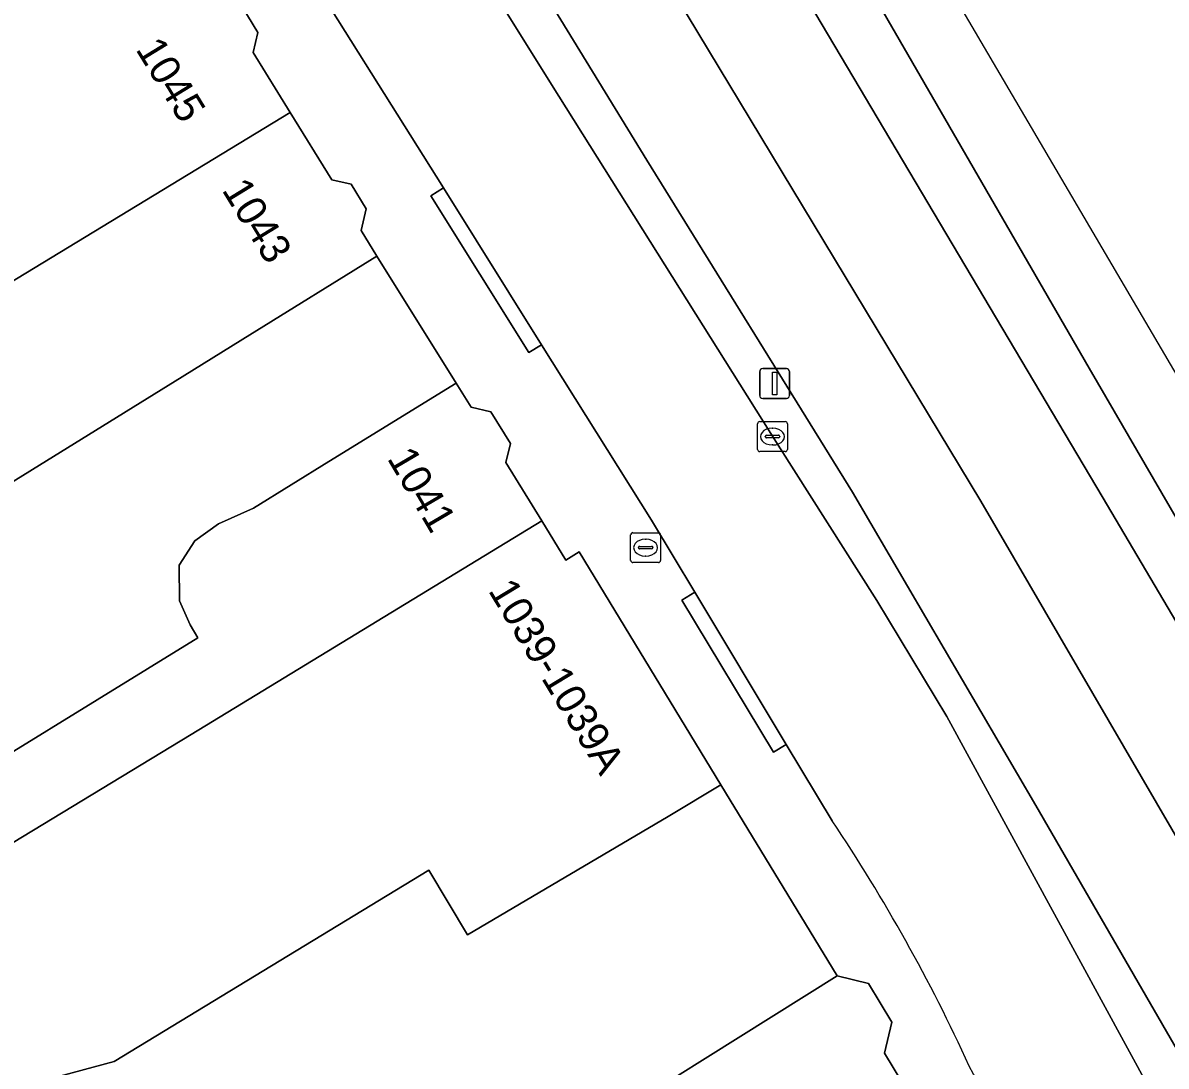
# Model space of a CAD drawing. Extents: x 157320 to 158835, y 386650 to 388491.
# Drawn here: x 158534.75 to 158572.94, y 387617.1 to 387651.95 of the extents above; entities that cross this region are included whole.
import ezdxf

# ---------------------------------------------------------------- set-up
doc = ezdxf.new("R2010")
doc.units = 0
for name, color, linetype in [('IMGEO_Berm_open', 7, 'Continuous'), ('IMGEO_Erf', 7, 'Continuous'), ('IMGEO_Groenvoorziening', 7, 'Continuous'), ('IMGEO_Haag', 7, 'Continuous'), ('IMGEO_Kolk', 7, 'Continuous'), ('IMGEO_Lichtmast', 7, 'Continuous'), ('IMGEO_Pand', 7, 'Continuous'), ('IMGEO_Pand_nummerreeks', 7, 'Continuous'), ('IMGEO_Rijbaan_lokaal_open', 7, 'Continuous'), ('IMGEO_Rijbaan_regionaal_gesloten', 7, 'Continuous'), ('IMGEO_Rioolput', 7, 'Continuous'), ('IMGEO_Voetpad_open', 7, 'Continuous')]:
    doc.layers.add(name, color=color, linetype=linetype)

msp = doc.modelspace()

# ---------------------------------------------------------------- linework, layer by layer
at = {"layer": 'IMGEO_Berm_open'}
for points in [[(158681.521, 387457.554), (158658.923, 387493.792), (158655.038, 387500), (158639.233, 387525.255), (158626.924, 387544.874), (158622.47, 387552.351), (158617.865, 387559.998), (158613.279, 387567.655), (158610.024, 387572.929), (158607.08, 387578.005), (158605.638, 387580.528), (158604.749, 387582.273), (158603.943, 387583.729), (158603.257, 387584.916), (158600, 387590.479), (158592.229, 387603.383), (158587.639, 387610.989), (158579.25, 387625.15), (158570.366, 387640.41), (158563.484, 387652.319), (158556.471, 387664.442)], [(158554.457, 387663.484), (158561.024, 387652.601), (158570.802, 387636.122), (158581.556, 387617.939), (158590.806, 387602.437), (158599.673, 387587.829), (158614.845, 387562.214), (158625.023, 387545.445), (158640.908, 387519.873)]]:
    msp.add_lwpolyline(points, dxfattribs=at)
at = {"layer": 'IMGEO_Erf'}
msp.add_lwpolyline([(158530.639, 387625.276), (158540.599, 387631.406), (158540.334, 387631.837), (158539.981, 387632.643), (158539.973, 387633.831), (158540.494, 387634.645), (158541.29, 387635.213), (158542.451, 387635.742), (158544.97, 387637.293), (158549.228, 387639.913), (158546.578, 387644.16), (158542.328, 387641.527), (158539.835, 387639.983), (158533.339, 387635.96)], dxfattribs=at)
at = {"layer": 'IMGEO_Groenvoorziening'}
for points in [[(158578.085, 387609.328), (158574.727, 387615.189), (158568.591, 387625.805), (158562.464, 387636.274), (158555.595, 387647.362), (158548.031, 387659.708), (158546.532, 387662.154), (158534.613, 387681.449), (158529.854, 387689.194), (158522.369, 387701.384), (158519.653, 387705.776), (158508.695, 387723.169), (158500, 387736.754), (158497.101, 387741.197), (158492.976, 387746.716), (158492.8, 387746.939)], [(158498.673, 387735.925), (158500, 387733.78), (158507.38, 387721.854), (158513.479, 387712.119), (158526.94, 387690.536), (158540.036, 387669.734), (158546.754, 387658.957), (158552.406, 387649.892), (158559.979, 387637.836), (158563.277, 387632.656), (158565.611, 387628.774), (158568.469, 387623.544), (158572.395, 387616.327), (158573.263, 387614.324), (158574.25, 387612.073), (158575.693, 387608.747)]]:
    msp.add_lwpolyline(points, dxfattribs=at)
at = {"layer": 'IMGEO_Haag'}
for points in [[(158562.464, 387636.274), (158555.595, 387647.362), (158548.031, 387659.708), (158546.532, 387662.154), (158534.613, 387681.449), (158529.854, 387689.194), (158522.369, 387701.384), (158519.653, 387705.776), (158508.695, 387723.169), (158500, 387736.754), (158497.101, 387741.197), (158492.976, 387746.716), (158492.8, 387746.939), (158492.27, 387746.832), (158488.98, 387750.886), (158478.114, 387763.82), (158477.048, 387765.088), (158475.099, 387763.587), (158475.615, 387763.026), (158484.061, 387753.933), (158484.638, 387753.312)], [(158498.673, 387735.925), (158500, 387733.78), (158507.38, 387721.854), (158513.479, 387712.119), (158526.94, 387690.536), (158540.036, 387669.734), (158546.754, 387658.957), (158552.406, 387649.892), (158559.979, 387637.836), (158563.277, 387632.656), (158565.611, 387628.774), (158568.469, 387623.544), (158572.395, 387616.327), (158573.263, 387614.324), (158574.25, 387612.073), (158575.693, 387608.747)], [(158578.085, 387609.328), (158574.727, 387615.189), (158568.591, 387625.805), (158562.464, 387636.274)]]:
    msp.add_lwpolyline(points, dxfattribs=at)
at = {"layer": 'IMGEO_Kolk'}
for p, q in [((158559.292, 387637.702), (158559.292, 387638.554)), ((158559.367, 387638.628), (158560.219, 387638.628)), ((158560.293, 387638.554), (158560.293, 387637.702)), ((158559.594, 387638.171), (158559.992, 387638.171)), ((158559.78, 387638.408), (158559.805, 387638.408)), ((158559.551, 387638.122), (158559.551, 387638.134)), ((158559.989, 387638.085), (158559.591, 387638.085)), ((158559.803, 387637.848), (158559.778, 387637.848)), ((158560.035, 387638.134), (158560.035, 387638.122)), ((158560.219, 387637.628), (158559.367, 387637.628))]:
    msp.add_line(p, q, dxfattribs=at)
for points in [[(158559.292, 387637.702), (158559.292, 387638.554)], [(158559.367, 387638.628), (158560.219, 387638.628)], [(158560.293, 387638.554), (158560.293, 387637.702)], [(158560.219, 387637.628), (158559.367, 387637.628)]]:
    msp.add_lwpolyline(points, dxfattribs=at)
for centre, radius, start, end in [((158559.369, 387638.552), 0.0765, 91.552, 178.448), ((158559.369, 387638.552), 0.0765, 91.552, 178.448), ((158560.217, 387638.552), 0.0765, 1.552, 88.448), ((158560.217, 387638.552), 0.0765, 1.552, 88.448), ((158559.591, 387638.131), 0.0403, 85.8775, 175.7526), ((158559.996, 387638.133), 0.0386, 1.7309, 96.639), ((158559.588, 387638.121), 0.0366, 178.938, 274.7102), ((158559.992, 387638.128), 0.043, 264.8664, 352.4533), ((158559.369, 387637.704), 0.0765, 181.552, 268.448), ((158559.369, 387637.704), 0.0765, 181.552, 268.448), ((158560.217, 387637.704), 0.0765, 271.552, 358.448), ((158560.217, 387637.704), 0.0765, 271.552, 358.448)]:
    msp.add_arc(centre, radius, start, end, dxfattribs=at)
for centre, major_axis, ratio, start_param, end_param in [((158559.779, 387638.128), (-0.387, 0.002), 0.722429, 4.712389, 7.853982), ((158559.804, 387638.128), (-0.39, 0.002), 0.717154, 1.570796, 4.712389)]:
    msp.add_ellipse(centre, major_axis=major_axis, ratio=ratio, start_param=start_param, end_param=end_param, dxfattribs=at)
at = {"layer": 'IMGEO_Lichtmast'}
for p, q in [((158559.367, 387639.5), (158559.367, 387640.3)), ((158559.367, 387640.3), (158559.367, 387639.5)), ((158559.467, 387640.4), (158560.257, 387640.4)), ((158560.257, 387640.4), (158559.467, 387640.4)), ((158560.357, 387640.3), (158560.357, 387639.5)), ((158560.357, 387639.5), (158560.357, 387640.3)), ((158560.257, 387639.4), (158559.467, 387639.4)), ((158559.467, 387639.4), (158560.257, 387639.4))]:
    msp.add_line(p, q, dxfattribs=at)
msp.add_lwpolyline([(158559.787, 387640.275), (158559.937, 387640.275), (158559.937, 387639.525), (158559.787, 387639.525), (158559.787, 387640.275)], dxfattribs=at)
for centre, start, end in [((158559.467, 387640.3), 90, 180), ((158559.467, 387640.3), 90, 180), ((158560.257, 387640.3), 0, 90), ((158560.257, 387640.3), 360, 90), ((158559.467, 387639.5), 180, 270), ((158559.467, 387639.5), 180, 270), ((158560.257, 387639.5), 270, 0), ((158560.257, 387639.5), 270, 0)]:
    msp.add_arc(centre, 0.1, start, end, dxfattribs=at)
at = {"layer": 'IMGEO_Pand'}
for points in [[(158532.003, 387641.865), (158543.682, 387648.957), (158542.443, 387650.957), (158542.601, 387651.632), (158542.062, 387652.503), (158541.373, 387652.665), (158540.815, 387653.566), (158539.378, 387652.675), (158539.098, 387652.502), (158537.793, 387654.612), (158533.543, 387651.98), (158532.785, 387651.51), (158533.816, 387649.845), (158529.036, 387646.885), (158529.382, 387646.326), (158527.922, 387645.423), (158528.557, 387644.397), (158522.961, 387640.933), (158524.969, 387637.683)], [(158529.063, 387634.749), (158528.255, 387636.053), (158531.888, 387638.303), (158533.339, 387635.96), (158539.835, 387639.983), (158542.328, 387641.527), (158546.578, 387644.16), (158546.047, 387645.016), (158546.218, 387645.741), (158545.713, 387646.556), (158545.076, 387646.706), (158543.682, 387648.957), (158532.003, 387641.865), (158524.969, 387637.683), (158508.571, 387627.932), (158508.284, 387621.835), (158515.513, 387624.081), (158515.923, 387623.39), (158521.667, 387626.79), (158520.155, 387629.232)], [(158552.087, 387635.313), (158550.885, 387637.266), (158551.036, 387637.9), (158550.388, 387638.953), (158549.721, 387639.112), (158549.228, 387639.913), (158544.97, 387637.293), (158542.451, 387635.742), (158541.29, 387635.213), (158540.494, 387634.645), (158539.973, 387633.831), (158539.981, 387632.643), (158540.334, 387631.837), (158540.599, 387631.406), (158530.639, 387625.276), (158531.89, 387623.242), (158532.739, 387623.558), (158540.367, 387628.175)], [(158508.051, 387614.739), (158508.037, 387609.247), (158524.416, 387613.638), (158537.803, 387617.254), (158548.317, 387623.638), (158549.602, 387621.486), (158556.306, 387625.44), (158558.066, 387626.491), (158553.331, 387634.274), (158552.893, 387634.004), (158552.087, 387635.313), (158540.367, 387628.175), (158532.739, 387623.558), (158531.89, 387623.242), (158532.106, 387622.892), (158524.082, 387620.172)], [(158542.465, 387607.91), (158561.949, 387620.108), (158558.066, 387626.491), (158556.306, 387625.44), (158549.602, 387621.486), (158548.317, 387623.638), (158537.803, 387617.254), (158524.416, 387613.638), (158526.167, 387609.006), (158531.998, 387610.673), (158535.982, 387604.099), (158536.142, 387604.193)], [(158542.465, 387607.91), (158544.592, 387604.294), (158553.943, 387609.787), (158556.861, 387605.014), (158558.645, 387606.091), (158560.268, 387603.606), (158567.074, 387603.775), (158568.233, 387604.05), (158569.065, 387604.929), (158569.125, 387606.166), (158568.742, 387607.285), (158566.6, 387610.813), (158567.333, 387611.249), (158563.533, 387617.529), (158563.784, 387618.569), (158563, 387619.854), (158561.949, 387620.108)]]:
    msp.add_lwpolyline(points, close=True, dxfattribs=at)
at = {"layer": 'IMGEO_Rijbaan_lokaal_open'}
for points in [[(158597.493, 387568.666), (158589.423, 387581.735), (158583.879, 387590.944), (158582.652, 387593.263), (158581.777, 387595.367), (158581.023, 387596.825), (158580.006, 387598.914), (158579.539, 387599.872), (158578.803, 387601.546), (158577.864, 387603.72), (158575.693, 387608.747), (158574.25, 387612.073), (158573.263, 387614.324), (158572.395, 387616.327), (158568.469, 387623.544), (158565.611, 387628.774), (158563.277, 387632.656), (158559.979, 387637.836), (158552.406, 387649.892), (158546.754, 387658.957), (158540.036, 387669.734), (158526.94, 387690.536), (158513.479, 387712.119), (158507.38, 387721.854)], [(158510.086, 387708.057), (158513.013, 387703.421), (158514.579, 387700.958), (158518.384, 387694.947), (158518.566, 387694.659), (158525.579, 387683.432), (158526.01, 387682.741), (158530.92, 387674.913), (158536.008, 387666.8), (158539.362, 387661.424), (158542.5, 387656.458), (158543.531, 387654.827), (158548.805, 387646.433), (158552.08, 387641.198), (158555.749, 387635.331), (158557.196, 387632.925), (158560.251, 387627.842), (158561.785, 387625.291)]]:
    msp.add_lwpolyline(points, dxfattribs=at)
for centre, radius, start, end in [((158513.912, 387593.159), 57.657, 24.53007, 33.8696), ((158514.156, 387588.148), 59.697, 24.31216, 29.00659)]:
    msp.add_arc(centre, radius, start, end, dxfattribs=at)
at = {"layer": 'IMGEO_Rijbaan_regionaal_gesloten'}
for points in [[(158677.179, 387467.992), (158588.04, 387615.09), (158586.262, 387618.117), (158493.992, 387775.205)], [(158640.908, 387519.873), (158625.023, 387545.445), (158614.845, 387562.214), (158599.673, 387587.829), (158590.806, 387602.437), (158581.556, 387617.939), (158570.802, 387636.122), (158561.024, 387652.601), (158554.457, 387663.484), (158552.634, 387666.504), (158541.8, 387683.962), (158531.52, 387700.592), (158523.189, 387713.88), (158516.166, 387724.963), (158508.525, 387737.107)], [(158507.374, 387731.643), (158518.219, 387714.646), (158526.396, 387701.609), (158535.464, 387687.144), (158552.053, 387660.325), (158566.749, 387635.965), (158586.999, 387601.205), (158592.932, 387591.052), (158599.023, 387580.786), (158620.059, 387546.215), (158632.83, 387525.668)], [(158632.83, 387525.668), (158620.059, 387546.215), (158599.023, 387580.786), (158592.932, 387591.052), (158586.999, 387601.205), (158566.749, 387635.965), (158552.053, 387660.325), (158535.464, 387687.144), (158526.396, 387701.609), (158518.219, 387714.646), (158507.374, 387731.643)], [(158508.695, 387723.169), (158519.653, 387705.776), (158522.369, 387701.384), (158529.854, 387689.194), (158534.613, 387681.449), (158546.532, 387662.154), (158548.031, 387659.708), (158555.595, 387647.362), (158562.464, 387636.274), (158568.591, 387625.805), (158574.727, 387615.189), (158578.085, 387609.328), (158583.632, 387600.609), (158600.419, 387572.579), (158602.069, 387569.85), (158603.339, 387567.749), (158615.233, 387548.082), (158620.083, 387540.219), (158630.415, 387523.468)], [(158528.824, 387712.557), (158534.552, 387702.542), (158543.62, 387686.719), (158551.086, 387673.81), (158556.471, 387664.442), (158563.484, 387652.319), (158570.366, 387640.41), (158579.25, 387625.15), (158587.639, 387610.989), (158592.229, 387603.383), (158600, 387590.479), (158603.257, 387584.916), (158603.943, 387583.729), (158604.749, 387582.273), (158605.638, 387580.528), (158607.08, 387578.005), (158610.024, 387572.929), (158613.279, 387567.655), (158617.865, 387559.998), (158622.47, 387552.351), (158626.924, 387544.874), (158639.233, 387525.255)]]:
    msp.add_lwpolyline(points, dxfattribs=at)
at = {"layer": 'IMGEO_Rioolput'}
for p, q in [((158555.054, 387633.992), (158555.054, 387634.844)), ((158555.129, 387634.918), (158555.981, 387634.918)), ((158556.055, 387634.844), (158556.055, 387633.992)), ((158555.313, 387634.412), (158555.313, 387634.424)), ((158555.751, 387634.375), (158555.353, 387634.375)), ((158555.356, 387634.461), (158555.754, 387634.461)), ((158555.542, 387634.698), (158555.567, 387634.698)), ((158555.797, 387634.424), (158555.797, 387634.412)), ((158555.565, 387634.138), (158555.54, 387634.138)), ((158555.981, 387633.918), (158555.129, 387633.918))]:
    msp.add_line(p, q, dxfattribs=at)
for points in [[(158555.054, 387633.992), (158555.054, 387634.844)], [(158555.129, 387634.918), (158555.981, 387634.918)], [(158556.055, 387634.844), (158556.055, 387633.992)], [(158555.981, 387633.918), (158555.129, 387633.918)]]:
    msp.add_lwpolyline(points, dxfattribs=at)
for centre, radius, start, end in [((158555.131, 387634.842), 0.0765, 91.552, 178.448), ((158555.131, 387634.842), 0.0765, 91.552, 178.448), ((158555.979, 387634.842), 0.0765, 1.552, 88.448), ((158555.979, 387634.842), 0.0765, 1.552, 88.448), ((158555.353, 387634.421), 0.0403, 85.8775, 175.7526), ((158555.35, 387634.411), 0.0366, 178.938, 274.7102), ((158555.754, 387634.418), 0.043, 264.8664, 352.4533), ((158555.758, 387634.423), 0.0386, 1.7309, 96.639), ((158555.131, 387633.994), 0.0765, 181.552, 268.448), ((158555.131, 387633.994), 0.0765, 181.552, 268.448), ((158555.979, 387633.994), 0.0765, 271.552, 358.448), ((158555.979, 387633.994), 0.0765, 271.552, 358.448)]:
    msp.add_arc(centre, radius, start, end, dxfattribs=at)
for centre, major_axis, ratio, start_param, end_param in [((158555.541, 387634.418), (-0.387, 0.002), 0.722429, 4.712389, 7.853982), ((158555.566, 387634.418), (-0.39, 0.002), 0.717154, 1.570796, 4.712389)]:
    msp.add_ellipse(centre, major_axis=major_axis, ratio=ratio, start_param=start_param, end_param=end_param, dxfattribs=at)
at = {"layer": 'IMGEO_Voetpad_open'}
for points in [[(158561.785, 387625.291), (158560.251, 387627.842), (158559.823, 387627.584), (158556.768, 387632.667), (158557.196, 387632.925), (158555.749, 387635.331), (158552.08, 387641.198), (158551.657, 387640.933), (158548.382, 387646.168), (158548.805, 387646.433), (158543.531, 387654.827)], [(158542.062, 387652.503), (158542.601, 387651.632), (158542.443, 387650.957), (158543.682, 387648.957), (158545.076, 387646.706), (158545.713, 387646.556), (158546.218, 387645.741), (158546.047, 387645.016), (158546.578, 387644.16), (158549.228, 387639.913), (158549.721, 387639.112), (158550.388, 387638.953), (158551.036, 387637.9), (158550.885, 387637.266), (158552.087, 387635.313), (158552.893, 387634.004), (158553.331, 387634.274), (158558.066, 387626.491), (158561.949, 387620.108), (158563, 387619.854), (158563.784, 387618.569), (158563.533, 387617.529), (158567.333, 387611.249)]]:
    msp.add_lwpolyline(points, dxfattribs=at)
for points in [[(158548.805, 387646.433), (158548.382, 387646.168), (158551.657, 387640.933), (158552.08, 387641.198)], [(158560.251, 387627.842), (158557.196, 387632.925), (158556.768, 387632.667), (158559.823, 387627.584)]]:
    msp.add_lwpolyline(points, close=True, dxfattribs=at)
for centre, radius, start, end in [((158513.912, 387593.159), 57.657, 24.53007, 33.8696), ((158514.156, 387588.148), 59.697, 24.31216, 29.00659)]:
    msp.add_arc(centre, radius, start, end, dxfattribs=at)

# ---------------------------------------------------------------- texts
at = {"layer": 'IMGEO_Pand_nummerreeks'}
for s, rotation, p in [('1045', 301.4953, (158538.498, 387651.069)), ('1043', 301.4953, (158541.379, 387646.366)), ('1041', 300.4869, (158546.9, 387637.402)), ('1039-1039A', 301.2367, (158550.276, 387632.985))]:
    msp.add_text(s, height=1, rotation=rotation, dxfattribs=at).set_placement(p)

doc.saveas('drawing.dxf')
